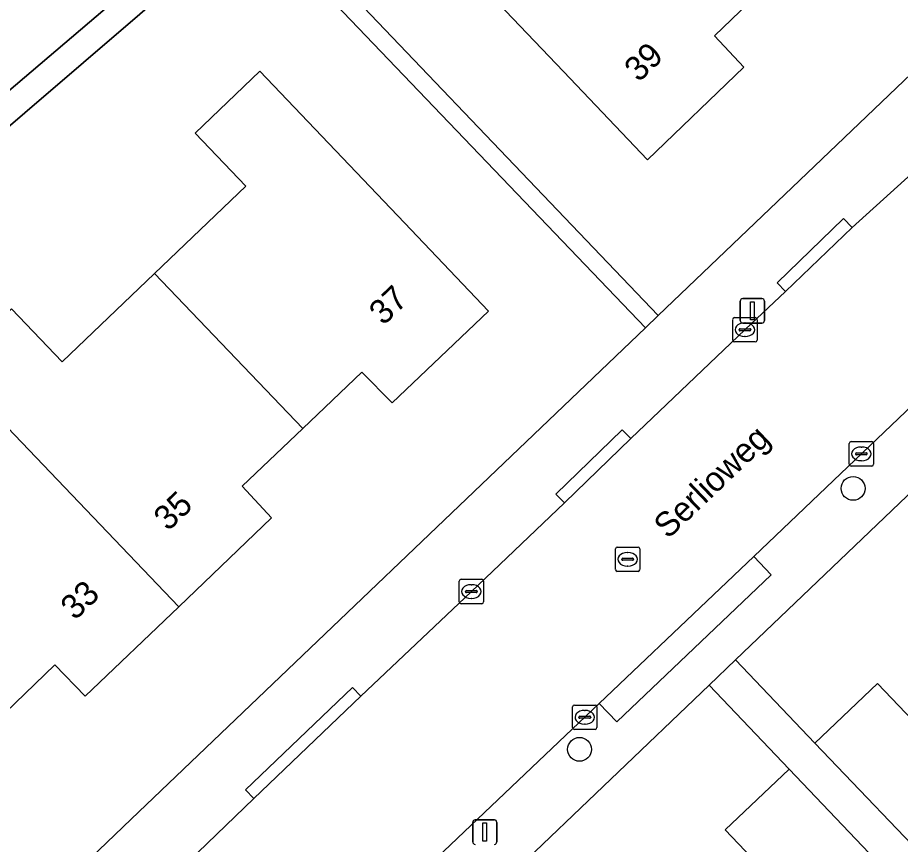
# Model space of a CAD drawing. Extents: x 159352 to 160617, y 385888 to 387323.
# Drawn here: x 159948.2 to 159984.4, y 386452.74 to 386486.62 of the extents above; entities that cross this region are included whole.
import ezdxf

# ---------------------------------------------------------------- set-up
doc = ezdxf.new("R2010")
doc.units = 0
for name, color, linetype in [('IMGEO_Boom', 7, 'Continuous'), ('IMGEO_Erf', 7, 'Continuous'), ('IMGEO_Kolk', 7, 'Continuous'), ('IMGEO_Lichtmast', 7, 'Continuous'), ('IMGEO_Openbare_ruimte_label', 7, 'Continuous'), ('IMGEO_Pand', 7, 'Continuous'), ('IMGEO_Pand_nummerreeks', 7, 'Continuous'), ('IMGEO_Rijbaan_lokaal_open', 7, 'Continuous'), ('IMGEO_Rioolput', 7, 'Continuous'), ('IMGEO_Voetpad_open', 7, 'Continuous')]:
    doc.layers.add(name, color=color, linetype=linetype)

msp = doc.modelspace()

# ---------------------------------------------------------------- linework, layer by layer
at = {"layer": 'IMGEO_Boom'}
for centre in [(159982.46, 386467.327), (159971.242, 386456.631)]:
    msp.add_circle(centre, 0.489, dxfattribs=at)
at = {"layer": 'IMGEO_Erf'}
msp.add_lwpolyline([(159969.347, 386491.003), (159973.096, 386494.581), (159976.859, 386498.174), (159975.116, 386500), (159974.793, 386500.339), (159977.481, 386502.861), (159980.21, 386500), (159986.849, 386493.041), (159982.934, 386489.297), (159981.653, 386490.575), (159979.216, 386488.226), (159976.775, 386485.873), (159977.986, 386484.584), (159974.031, 386480.799), (159970.58, 386484.417), (159964.639, 386490.645), (159967.28, 386493.167)], close=True, dxfattribs=at)
for points in [[(159909.286, 386407.974), (159926.958, 386424.813), (159924.882, 386427.008), (159940.005, 386441.479), (159940.175, 386441.642), (159952.85, 386453.77), (159973.946, 386473.913), (159957.824, 386490.735), (159941.542, 386476.782), (159940.898, 386476.23), (159939.42, 386475.71), (159939.031, 386476.836), (159940.095, 386477.157), (159942.214, 386478.854), (159957.669, 386491.994), (159974.462, 386474.406), (159986.987, 386486.365)], [(159947.948, 386474.688), (159950.024, 386472.515), (159953.807, 386476.133), (159957.558, 386479.719), (159955.481, 386481.89), (159958.13, 386484.422), (159964.059, 386478.211), (159967.511, 386474.594), (159963.55, 386470.833), (159962.317, 386472.088), (159959.888, 386469.778), (159957.407, 386467.419), (159958.61, 386466.114), (159954.802, 386462.471), (159950.971, 386458.806), (159949.721, 386460.091), (159947.266, 386457.73)], [(159995.674, 386477.516), (159977.64, 386460.293), (159980.895, 386456.885), (159983.455, 386459.336), (159988.663, 386453.897)], [(159985.028, 386450.367), (159982.411, 386447.875), (159977.219, 386453.329), (159979.836, 386455.821), (159976.555, 386459.256), (159960.429, 386443.855)]]:
    msp.add_lwpolyline(points, dxfattribs=at)
at = {"layer": 'IMGEO_Kolk'}
for p, q in [((159977.598, 386474.329), (159978.45, 386474.329)), ((159977.523, 386473.403), (159977.523, 386474.255)), ((159978.011, 386474.109), (159978.036, 386474.109)), ((159978.524, 386474.255), (159978.524, 386473.403)), ((159977.782, 386473.823), (159977.782, 386473.835)), ((159978.22, 386473.786), (159977.822, 386473.786)), ((159977.825, 386473.872), (159978.223, 386473.872)), ((159978.266, 386473.835), (159978.266, 386473.823)), ((159978.45, 386473.329), (159977.598, 386473.329)), ((159978.034, 386473.549), (159978.009, 386473.549)), ((159982.375, 386469.242), (159983.227, 386469.242)), ((159982.3, 386468.316), (159982.3, 386469.168)), ((159982.788, 386469.022), (159982.813, 386469.022)), ((159983.301, 386469.168), (159983.301, 386468.316)), ((159982.559, 386468.736), (159982.559, 386468.748)), ((159982.997, 386468.699), (159982.599, 386468.699)), ((159982.602, 386468.785), (159983, 386468.785)), ((159983.043, 386468.748), (159983.043, 386468.736)), ((159983.227, 386468.242), (159982.375, 386468.242)), ((159982.811, 386468.462), (159982.786, 386468.462)), ((159966.306, 386462.673), (159966.306, 386463.525)), ((159966.381, 386463.599), (159967.233, 386463.599)), ((159967.307, 386463.525), (159967.307, 386462.673)), ((159966.565, 386463.093), (159966.565, 386463.105)), ((159966.608, 386463.142), (159967.006, 386463.142)), ((159966.794, 386463.379), (159966.819, 386463.379)), ((159967.049, 386463.105), (159967.049, 386463.093)), ((159967.003, 386463.056), (159966.605, 386463.056)), ((159966.817, 386462.819), (159966.792, 386462.819)), ((159967.233, 386462.599), (159966.381, 386462.599)), ((159971.031, 386458.447), (159971.883, 386458.447)), ((159970.956, 386457.521), (159970.956, 386458.373)), ((159971.444, 386458.227), (159971.469, 386458.227)), ((159971.957, 386458.373), (159971.957, 386457.521)), ((159971.215, 386457.941), (159971.215, 386457.953)), ((159971.653, 386457.904), (159971.255, 386457.904)), ((159971.258, 386457.99), (159971.656, 386457.99)), ((159971.467, 386457.667), (159971.442, 386457.667)), ((159971.699, 386457.953), (159971.699, 386457.941)), ((159971.883, 386457.447), (159971.031, 386457.447))]:
    msp.add_line(p, q, dxfattribs=at)
for points in [[(159977.598, 386474.329), (159978.45, 386474.329)], [(159977.523, 386473.403), (159977.523, 386474.255)], [(159978.524, 386474.255), (159978.524, 386473.403)], [(159978.45, 386473.329), (159977.598, 386473.329)], [(159982.375, 386469.242), (159983.227, 386469.242)], [(159982.3, 386468.316), (159982.3, 386469.168)], [(159983.301, 386469.168), (159983.301, 386468.316)], [(159983.227, 386468.242), (159982.375, 386468.242)], [(159966.306, 386462.673), (159966.306, 386463.525)], [(159966.381, 386463.599), (159967.233, 386463.599)], [(159967.307, 386463.525), (159967.307, 386462.673)], [(159967.233, 386462.599), (159966.381, 386462.599)], [(159971.031, 386458.447), (159971.883, 386458.447)], [(159970.956, 386457.521), (159970.956, 386458.373)], [(159971.957, 386458.373), (159971.957, 386457.521)], [(159971.883, 386457.447), (159971.031, 386457.447)]]:
    msp.add_lwpolyline(points, dxfattribs=at)
for centre, radius, start, end in [((159977.6, 386474.253), 0.0765, 91.552, 178.448), ((159977.6, 386474.253), 0.0765, 91.552, 178.448), ((159978.448, 386474.253), 0.0765, 1.552, 88.448), ((159978.448, 386474.253), 0.0765, 1.552, 88.448), ((159977.822, 386473.832), 0.0403, 85.8775, 175.7526), ((159977.819, 386473.822), 0.0366, 178.938, 274.7102), ((159978.223, 386473.829), 0.043, 264.8664, 352.4533), ((159978.227, 386473.834), 0.0386, 1.7309, 96.639), ((159977.6, 386473.405), 0.0765, 181.552, 268.448), ((159977.6, 386473.405), 0.0765, 181.552, 268.448), ((159978.448, 386473.405), 0.0765, 271.552, 358.448), ((159978.448, 386473.405), 0.0765, 271.552, 358.448), ((159982.377, 386469.166), 0.0765, 91.552, 178.448), ((159982.377, 386469.166), 0.0765, 91.552, 178.448), ((159983.225, 386469.166), 0.0765, 1.552, 88.448), ((159983.225, 386469.166), 0.0765, 1.552, 88.448), ((159982.599, 386468.745), 0.0403, 85.8775, 175.7526), ((159982.596, 386468.735), 0.0366, 178.938, 274.7102), ((159983, 386468.742), 0.043, 264.8664, 352.4533), ((159983.004, 386468.747), 0.0386, 1.7309, 96.639), ((159982.377, 386468.318), 0.0765, 181.552, 268.448), ((159982.377, 386468.318), 0.0765, 181.552, 268.448), ((159983.225, 386468.318), 0.0765, 271.552, 358.448), ((159983.225, 386468.318), 0.0765, 271.552, 358.448), ((159966.383, 386463.523), 0.0765, 91.552, 178.448), ((159966.383, 386463.523), 0.0765, 91.552, 178.448), ((159967.231, 386463.523), 0.0765, 1.552, 88.448), ((159967.231, 386463.523), 0.0765, 1.552, 88.448), ((159966.605, 386463.102), 0.0403, 85.8775, 175.7526), ((159966.602, 386463.092), 0.0366, 178.938, 274.7102), ((159967.006, 386463.099), 0.043, 264.8664, 352.4533), ((159967.01, 386463.104), 0.0386, 1.7309, 96.639), ((159966.383, 386462.675), 0.0765, 181.552, 268.448), ((159966.383, 386462.675), 0.0765, 181.552, 268.448), ((159967.231, 386462.675), 0.0765, 271.552, 358.448), ((159967.231, 386462.675), 0.0765, 271.552, 358.448), ((159971.033, 386458.371), 0.0765, 91.552, 178.448), ((159971.033, 386458.371), 0.0765, 91.552, 178.448), ((159971.881, 386458.371), 0.0765, 1.552, 88.448), ((159971.881, 386458.371), 0.0765, 1.552, 88.448), ((159971.255, 386457.95), 0.0403, 85.8775, 175.7526), ((159971.252, 386457.94), 0.0366, 178.938, 274.7102), ((159971.656, 386457.947), 0.043, 264.8664, 352.4533), ((159971.66, 386457.952), 0.0386, 1.7309, 96.639), ((159971.033, 386457.523), 0.0765, 181.552, 268.448), ((159971.033, 386457.523), 0.0765, 181.552, 268.448), ((159971.881, 386457.523), 0.0765, 271.552, 358.448), ((159971.881, 386457.523), 0.0765, 271.552, 358.448)]:
    msp.add_arc(centre, radius, start, end, dxfattribs=at)
for centre, major_axis, ratio, start_param, end_param in [((159978.01, 386473.829), (-0.387, 0.002), 0.722429, 4.712389, 7.853982), ((159978.035, 386473.829), (-0.39, 0.002), 0.717154, 1.570796, 4.712389), ((159982.787, 386468.742), (-0.387, 0.002), 0.722429, 4.712389, 7.853982), ((159982.812, 386468.742), (-0.39, 0.002), 0.717154, 1.570796, 4.712389), ((159966.793, 386463.099), (-0.387, 0.002), 0.722429, 4.712389, 7.853982), ((159966.818, 386463.099), (-0.39, 0.002), 0.717154, 1.570796, 4.712389), ((159971.443, 386457.947), (-0.387, 0.002), 0.722429, 4.712389, 7.853982), ((159971.468, 386457.947), (-0.39, 0.002), 0.717154, 1.570796, 4.712389)]:
    msp.add_ellipse(centre, major_axis=major_axis, ratio=ratio, start_param=start_param, end_param=end_param, dxfattribs=at)
at = {"layer": 'IMGEO_Lichtmast'}
for p, q in [((159977.934, 386475.104), (159978.724, 386475.104)), ((159978.724, 386475.104), (159977.934, 386475.104)), ((159977.834, 386474.204), (159977.834, 386475.004)), ((159977.834, 386475.004), (159977.834, 386474.204)), ((159978.824, 386475.004), (159978.824, 386474.204)), ((159978.824, 386474.204), (159978.824, 386475.004)), ((159978.724, 386474.104), (159977.934, 386474.104)), ((159977.934, 386474.104), (159978.724, 386474.104)), ((159966.959, 386453.737), (159967.749, 386453.737)), ((159967.749, 386453.737), (159966.959, 386453.737)), ((159966.859, 386452.837), (159966.859, 386453.637)), ((159966.859, 386453.637), (159966.859, 386452.837)), ((159967.849, 386453.637), (159967.849, 386452.837)), ((159967.849, 386452.837), (159967.849, 386453.637))]:
    msp.add_line(p, q, dxfattribs=at)
for points in [[(159978.254, 386474.979), (159978.404, 386474.979), (159978.404, 386474.229), (159978.254, 386474.229), (159978.254, 386474.979)], [(159967.279, 386453.612), (159967.429, 386453.612), (159967.429, 386452.862), (159967.279, 386452.862), (159967.279, 386453.612)]]:
    msp.add_lwpolyline(points, dxfattribs=at)
for centre, start, end in [((159977.934, 386475.004), 90, 180), ((159977.934, 386475.004), 90, 180), ((159978.724, 386475.004), 0, 90), ((159978.724, 386475.004), 360, 90), ((159977.934, 386474.204), 180, 270), ((159977.934, 386474.204), 180, 270), ((159978.724, 386474.204), 270, 0), ((159978.724, 386474.204), 270, 0), ((159966.959, 386453.637), 90, 180), ((159966.959, 386453.637), 90, 180), ((159967.749, 386453.637), 0, 90), ((159967.749, 386453.637), 360, 90), ((159966.959, 386452.837), 180, 270), ((159966.959, 386452.837), 180, 270), ((159967.749, 386452.837), 270, 0), ((159967.749, 386452.837), 270, 0)]:
    msp.add_arc(centre, 0.1, start, end, dxfattribs=at)
at = {"layer": 'IMGEO_Pand'}
for points in [[(159973.096, 386494.581), (159969.347, 386491.003), (159967.28, 386493.167), (159964.639, 386490.645), (159970.58, 386484.417), (159974.031, 386480.799), (159977.986, 386484.584), (159976.775, 386485.873), (159979.216, 386488.226)], [(159959.888, 386469.778), (159962.317, 386472.088), (159963.55, 386470.833), (159967.511, 386474.594), (159964.059, 386478.211), (159958.13, 386484.422), (159955.481, 386481.89), (159957.558, 386479.719), (159953.807, 386476.133)], [(159954.802, 386462.471), (159958.61, 386466.114), (159957.407, 386467.419), (159959.888, 386469.778), (159953.807, 386476.133), (159950.024, 386472.515), (159947.948, 386474.688), (159945.424, 386472.274)], [(159945.424, 386472.274), (159943.894, 386470.811), (159942.883, 386469.845), (159944.959, 386467.673), (159941.195, 386464.075), (159947.266, 386457.73), (159949.721, 386460.091), (159950.971, 386458.806), (159954.802, 386462.471)], [(159988.663, 386453.897), (159983.455, 386459.336), (159980.895, 386456.885), (159986.103, 386451.446)], [(159985.028, 386450.367), (159979.836, 386455.821), (159977.219, 386453.329), (159982.411, 386447.875)]]:
    msp.add_lwpolyline(points, close=True, dxfattribs=at)
at = {"layer": 'IMGEO_Rijbaan_lokaal_open'}
for points in [[(159986.145, 386481.378), (159982.418, 386478.022), (159979.692, 386475.391), (159978.038, 386473.84), (159973.342, 386469.365), (159970.622, 386466.734), (159966.803, 386463.093), (159962.278, 386458.807), (159957.882, 386454.617), (159954.825, 386451.669), (159953.624, 386450.551), (159952.763, 386449.607), (159952.688, 386449.516), (159951.562, 386447.896)], [(159958.477, 386445.464), (159959.307, 386446.405), (159972.05, 386458.511), (159976.739, 386462.968), (159978.385, 386464.536), (159990.861, 386476.426)]]:
    msp.add_lwpolyline(points, dxfattribs=at)
at = {"layer": 'IMGEO_Rioolput'}
for p, q in [((159972.789, 386464.921), (159973.641, 386464.921)), ((159972.714, 386463.995), (159972.714, 386464.847)), ((159973.202, 386464.701), (159973.227, 386464.701)), ((159973.715, 386464.847), (159973.715, 386463.995)), ((159972.973, 386464.415), (159972.973, 386464.427)), ((159973.411, 386464.378), (159973.013, 386464.378)), ((159973.016, 386464.464), (159973.414, 386464.464)), ((159973.457, 386464.427), (159973.457, 386464.415)), ((159973.641, 386463.921), (159972.789, 386463.921)), ((159973.225, 386464.141), (159973.2, 386464.141))]:
    msp.add_line(p, q, dxfattribs=at)
for points in [[(159972.789, 386464.921), (159973.641, 386464.921)], [(159972.714, 386463.995), (159972.714, 386464.847)], [(159973.715, 386464.847), (159973.715, 386463.995)], [(159973.641, 386463.921), (159972.789, 386463.921)]]:
    msp.add_lwpolyline(points, dxfattribs=at)
for centre, radius, start, end in [((159972.791, 386464.845), 0.0765, 91.552, 178.448), ((159972.791, 386464.845), 0.0765, 91.552, 178.448), ((159973.639, 386464.845), 0.0765, 1.552, 88.448), ((159973.639, 386464.845), 0.0765, 1.552, 88.448), ((159973.013, 386464.424), 0.0403, 85.8775, 175.7526), ((159973.01, 386464.414), 0.0366, 178.938, 274.7102), ((159973.414, 386464.421), 0.043, 264.8664, 352.4533), ((159973.418, 386464.426), 0.0386, 1.7309, 96.639), ((159972.791, 386463.997), 0.0765, 181.552, 268.448), ((159972.791, 386463.997), 0.0765, 181.552, 268.448), ((159973.639, 386463.997), 0.0765, 271.552, 358.448), ((159973.639, 386463.997), 0.0765, 271.552, 358.448)]:
    msp.add_arc(centre, radius, start, end, dxfattribs=at)
for centre, major_axis, ratio, start_param, end_param in [((159973.201, 386464.421), (-0.387, 0.002), 0.722429, 4.712389, 7.853982), ((159973.226, 386464.421), (-0.39, 0.002), 0.717154, 1.570796, 4.712389)]:
    msp.add_ellipse(centre, major_axis=major_axis, ratio=ratio, start_param=start_param, end_param=end_param, dxfattribs=at)
at = {"layer": 'IMGEO_Voetpad_open'}
for points in [[(160015.727, 386512.742), (160008.76, 386507.241), (160005.367, 386503.982), (160004.565, 386503.212), (160004.033, 386502.701), (160001.634, 386500.396), (160001.221, 386500), (160000.708, 386499.507), (160000, 386498.827), (159999.912, 386498.742), (159996.906, 386495.855), (159995.464, 386494.47), (159993.473, 386492.558), (159986.987, 386486.365), (159974.462, 386474.406), (159973.946, 386473.913), (159952.85, 386453.77), (159940.175, 386441.642), (159940.005, 386441.479), (159941.901, 386439.505), (159952.067, 386428.919), (159953.197, 386430.079), (159951.825, 386431.518)], [(159950.518, 386448.13), (159951.874, 386450.163), (159952.688, 386449.516), (159952.763, 386449.607), (159953.624, 386450.551), (159954.825, 386451.669), (159957.882, 386454.617), (159957.538, 386454.978), (159961.934, 386459.168), (159962.278, 386458.807), (159966.803, 386463.093), (159970.622, 386466.734), (159970.275, 386467.093), (159972.995, 386469.724), (159973.342, 386469.365), (159978.038, 386473.84), (159979.692, 386475.391), (159979.345, 386475.75), (159982.071, 386478.381), (159982.418, 386478.022), (159986.145, 386481.378)], [(159993.73, 386479.117), (159993.562, 386478.972), (159993.307, 386478.752), (159993.209, 386478.649), (159990.861, 386476.426), (159978.385, 386464.536), (159979.102, 386463.782), (159972.767, 386457.757), (159972.05, 386458.511), (159959.307, 386446.405), (159958.477, 386445.464)], [(159956.56, 386441.014), (159956.596, 386440.467), (159956.67, 386439.925), (159960.378, 386443.857), (159960.429, 386443.855), (159976.555, 386459.256), (159977.64, 386460.293), (159995.674, 386477.516)]]:
    msp.add_lwpolyline(points, dxfattribs=at)
for points in [[(159973.946, 386473.913), (159974.462, 386474.406), (159957.669, 386491.994), (159942.214, 386478.854), (159940.095, 386477.157), (159939.031, 386476.836), (159939.42, 386475.71), (159940.898, 386476.23), (159941.542, 386476.782), (159957.824, 386490.735)], [(159982.418, 386478.022), (159982.071, 386478.381), (159979.345, 386475.75), (159979.692, 386475.391)], [(159973.342, 386469.365), (159972.995, 386469.724), (159970.275, 386467.093), (159970.622, 386466.734)], [(159972.05, 386458.511), (159972.767, 386457.757), (159979.102, 386463.782), (159978.385, 386464.536), (159976.739, 386462.968)], [(159986.103, 386451.446), (159980.895, 386456.885), (159977.64, 386460.293), (159976.555, 386459.256), (159979.836, 386455.821), (159985.028, 386450.367), (159987.905, 386446.843), (159989.846, 386444.838), (159993.424, 386441.354), (159995.158, 386439.547), (159996.377, 386440.716), (159994.523, 386442.628), (159991.134, 386446.079), (159989.195, 386448.111)], [(159957.882, 386454.617), (159962.278, 386458.807), (159961.934, 386459.168), (159957.538, 386454.978)]]:
    msp.add_lwpolyline(points, close=True, dxfattribs=at)

# ---------------------------------------------------------------- texts
at = {"layer": 'IMGEO_Openbare_ruimte_label'}
msp.add_text('Serlioweg', height=1, rotation=43.7036, dxfattribs=at).set_placement((159974.873, 386465.221))
at = {"layer": 'IMGEO_Pand_nummerreeks'}
for s, rotation, p in [('39', 43.7418, (159973.669, 386483.941)), ('37', 43.5164, (159963.196, 386473.973)), ('35', 43.7314, (159954.367, 386465.542)), ('33', 43.7339, (159950.548, 386461.888))]:
    msp.add_text(s, height=1, rotation=rotation, dxfattribs=at).set_placement(p)

doc.saveas('drawing.dxf')
